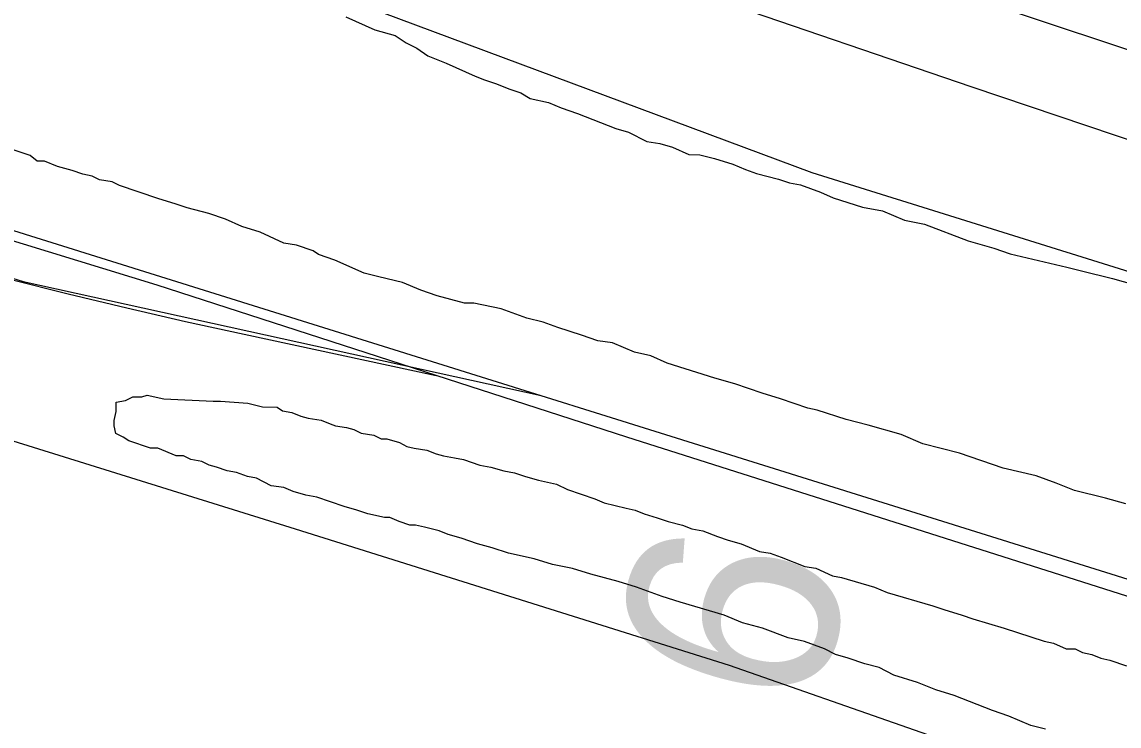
# Model space of a CAD drawing. Extents: x 3361039 to 3398939, y 576572 to 602007.
# Drawn here: x 3377433.8 to 3377864.1, y 585447.1 to 585723 of the extents above; entities that cross this region are included whole.
import ezdxf

# ---------------------------------------------------------------- set-up
doc = ezdxf.new("R2010")
doc.units = 0
for name, color, linetype in [('V-DTCH-CNTR', 7, 'Continuous'), ('V-RAIL-TRAK', 7, 'Continuous'), ('V-RIVR-RANG-IDEN', 7, 'Continuous'), ('V-ROAD-CNTR', 7, 'Continuous'), ('V-SITE-VEGE', 7, 'Continuous'), ('V-TOPO-SHOR', 7, 'Continuous')]:
    doc.layers.add(name, color=color, linetype=linetype)

msp = doc.modelspace()

# ---------------------------------------------------------------- linework, layer by layer
at = {"layer": 'V-DTCH-CNTR'}
msp.add_lwpolyline([(3377856.39, 585420.12), (3377711.3, 585470.76), (3377541.07, 585524.28), (3377397.97, 585568.79)], dxfattribs=at)
at = {"layer": 'V-RAIL-TRAK'}
for points in [[(3379613.58, 584956.74), (3379424.32, 585013.89), (3379195.84, 585085.9), (3378973.68, 585155.97), (3378756.58, 585223.46), (3378493.91, 585303.95), (3378276.17, 585370.18), (3378092.63, 585429.19), (3377881.22, 585493.47), (3377671.09, 585560.28), (3377596.28, 585584.51), (3377486.92, 585619.93), (3377306.53, 585675.11), (3377118.54, 585733.51), (3376988.79, 585772.48), (3376819.78, 585823.15), (3376639.39, 585878.33), (3376484.97, 585929.52), (3376322.94, 585980.13), (3376133.07, 586040.46), (3375979.25, 586087.21), (3375768.48, 586152.11), (3375624.19, 586198.8)], [(3376193.1, 586008.95), (3376338.67, 585962.26), (3376442.49, 585931.72), (3376556.41, 585896.04), (3376719.7, 585844.15), (3376883.62, 585791.62), (3376992.49, 585758.5), (3377122.24, 585716.99), (3377153.27, 585707.71), (3377184.23, 585698.22), (3377215.13, 585688.52), (3377245.96, 585678.6), (3377276.73, 585668.48), (3377307.43, 585658.15), (3377338.05, 585647.61), (3377360.71, 585640.91), (3377383.42, 585634.45), (3377406.21, 585628.22), (3377429.06, 585622.23), (3377451.97, 585616.48), (3377474.94, 585610.97), (3377497.96, 585605.69), (3377521.04, 585600.66), (3377596.28, 585584.51)]]:
    msp.add_lwpolyline(points, dxfattribs=at)
at = {"layer": 'V-ROAD-CNTR'}
for points in [[(3367972.74, 590536.58), (3370041.08, 589227.55), (3372133.36, 587908.03), (3372548.91, 587642.9), (3372713.18, 587540.01), (3372836.31, 587463.6), (3372976.56, 587386.12), (3373063.69, 587340.84), (3373204.53, 587279.59), (3373342.05, 587220.39), (3373566.95, 587140.55), (3374215.45, 586917.95), (3375825.31, 586374.19), (3377806.35, 585697.64), (3379296.68, 585195.5)], [(3367860.67, 590489.48), (3368777.09, 589905.49), (3369852.57, 589226.5), (3370961.47, 588528.37), (3372150.36, 587774.48), (3372424.48, 587608.17), (3372610.28, 587489.36), (3372790.57, 587384.5), (3372960.84, 587288.31), (3373181.34, 587168.88), (3373369.06, 587073.39), (3373570.07, 586974.46), (3373782.13, 586875.69), (3374001.23, 586776.84), (3374188.41, 586697.3), (3374452.09, 586595.45), (3374672.56, 586511.97), (3374926.71, 586423.83), (3375200.04, 586337.31), (3375711.33, 586176.95), (3376463.93, 585943.57), (3379229.72, 585078.65)], [(3369848.53, 589229.04), (3370068.04, 589069.57), (3370951.85, 588513.16), (3372140.87, 587759.18), (3372414.96, 587592.89), (3372600.9, 587474), (3372781.62, 587368.89), (3372952.12, 587272.55), (3373172.98, 587152.95), (3373361.01, 587057.29), (3373562.29, 586958.22), (3373774.63, 586859.32), (3373994.01, 586760.36), (3374181.65, 586680.61), (3374445.66, 586578.63), (3374666.42, 586495.05), (3374921.04, 586406.75), (3375194.63, 586320.15), (3375705.97, 586159.76), (3376458.57, 585926.38), (3377434.26, 585621.27), (3377637.51, 585576.57)]]:
    msp.add_lwpolyline(points, dxfattribs=at)
at = {"layer": 'V-SITE-VEGE'}
for points in [[(3377560.85, 585725.11), (3377572.3, 585720), (3377580.18, 585717.8), (3377584.47, 585714.9), (3377588.76, 585712.71), (3377593.05, 585709.81), (3377600.2, 585706.89), (3377611.65, 585701.79), (3377615.23, 585700.32), (3377619.53, 585698.86), (3377625.25, 585696.67), (3377629.55, 585695.2), (3377633.13, 585693.02), (3377640.29, 585691.53), (3377645.3, 585689.34), (3377651.75, 585687.15), (3377666.78, 585681.3), (3377671.79, 585679.83), (3377678.94, 585676.19), (3377683.96, 585675.44)], [(3377683.96, 585675.44), (3377688.98, 585673.97), (3377695.42, 585671.05), (3377699.72, 585671.02), (3377705.46, 585669.55), (3377712.62, 585667.34), (3377717.63, 585665.15), (3377721.92, 585663.69), (3377730.52, 585661.47), (3377734.82, 585660.01), (3377739.12, 585659.26), (3377746.99, 585656.33), (3377752, 585654.14), (3377763.46, 585650.47), (3377771.35, 585648.98), (3377779.93, 585645.34), (3377787.82, 585643.84), (3377805, 585637.26), (3377815.03, 585634.32), (3377821.47, 585632.12)], [(3377442.74, 585668.52), (3377439.87, 585668.54), (3377437.01, 585670.71), (3377428.42, 585673.64)], [(3377866.72, 585534.19), (3377858.84, 585536.4), (3377846.66, 585539.36), (3377839.5, 585542.28), (3377831.63, 585545.2), (3377818.73, 585548.16), (3377801.54, 585554.03), (3377787.22, 585557.72), (3377778.63, 585561.37), (3377765.73, 585565.04), (3377757.14, 585567.26), (3377745.68, 585570.93), (3377742.09, 585571.67), (3377731.35, 585575.33), (3377724.19, 585577.54), (3377713.45, 585581.2), (3377705.57, 585583.41), (3377686.95, 585589.28), (3377680.51, 585592.2), (3377674.06, 585593.68), (3377665.47, 585597.33), (3377659.73, 585598.08), (3377653.29, 585600.29), (3377643.98, 585603.22), (3377638.25, 585605.42), (3377631.81, 585606.9), (3377621.78, 585610.56), (3377611.03, 585612.79), (3377607.44, 585612.81), (3377596.69, 585615.76), (3377590.25, 585617.95), (3377583.09, 585620.88), (3377573.78, 585623.09), (3377568.04, 585624.57), (3377556.59, 585629.68), (3377550.15, 585631.87), (3377548.01, 585633.32), (3377541.56, 585635.52), (3377536.55, 585636.28), (3377527.24, 585640.65), (3377520.08, 585642.85), (3377513.64, 585645.77), (3377507.2, 585647.96), (3377498.6, 585650.18), (3377494.3, 585651.65), (3377487.14, 585653.85), (3377472.1, 585658.98), (3377469.24, 585660.43), (3377464.23, 585661.19), (3377461.36, 585662.64), (3377457.78, 585663.39), (3377453.48, 585664.85), (3377447.75, 585666.33), (3377442.74, 585668.52)], [(3377821.47, 585632.12), (3377843.69, 585626.95), (3377849.42, 585625.47), (3377861.6, 585622.51), (3377877.36, 585618.1)], [(3377835.24, 585445.84), (3377829.51, 585447.31), (3377820.92, 585450.96), (3377814.48, 585453.16), (3377799.44, 585459.01), (3377792.28, 585461.21), (3377785.12, 585464.13), (3377775.81, 585467.07), (3377770.09, 585469.98), (3377764.36, 585471.45), (3377757.92, 585473.65), (3377752.9, 585475.12), (3377748.61, 585477.31), (3377740.74, 585480.23), (3377734.29, 585481.71), (3377724.26, 585485.37), (3377716.38, 585487.58), (3377709.23, 585490.51), (3377692.03, 585495.65), (3377684.87, 585497.85), (3377674.85, 585501.51), (3377667.69, 585503.71), (3377656.94, 585506.66), (3377649.78, 585508.86), (3377641.89, 585510.36), (3377634.73, 585512.56), (3377624.7, 585514.78), (3377618.25, 585516.98), (3377612.52, 585518.46), (3377606.08, 585520.66), (3377601.06, 585522.13), (3377597.48, 585523.59), (3377591.75, 585525.06), (3377588.17, 585525.81), (3377586.02, 585525.82), (3377581.72, 585527.29), (3377578.14, 585528.75), (3377575.99, 585528.76), (3377569.54, 585530.24), (3377565.24, 585531.71), (3377560.23, 585533.18), (3377549.48, 585536.84), (3377545.18, 585537.59), (3377540.17, 585539.06), (3377536.59, 585540.52), (3377531.57, 585541.28), (3377525.85, 585544.19), (3377522.27, 585544.93), (3377517.97, 585546.4), (3377514.39, 585547.14), (3377510.09, 585548.6), (3377507.23, 585549.34), (3377504.36, 585550.8), (3377500.06, 585551.55), (3377497.2, 585553), (3377494.33, 585553.02), (3377487.18, 585555.94), (3377484.3, 585555.96), (3377475.71, 585558.89), (3377473.57, 585560.35), (3377470.71, 585561.8), (3377470.01, 585564.68), (3377470.02, 585566.83), (3377470.77, 585570.41), (3377470.79, 585574), (3377474.39, 585574.69), (3377477.27, 585576.11), (3377480.85, 585576.08), (3377483.01, 585576.79), (3377489.46, 585575.31), (3377508.84, 585574.45)], [(3377508.84, 585574.45), (3377511.71, 585574.43), (3377522.47, 585573.64), (3377528.2, 585572.17), (3377533.94, 585572.12), (3377536.08, 585570.67), (3377539.67, 585569.93), (3377543.25, 585568.47), (3377546.11, 585567.73), (3377551.13, 585566.98), (3377554.71, 585565.52), (3377556.86, 585564.79), (3377561.16, 585564.04), (3377564.03, 585563.3), (3377566.89, 585561.84), (3377571.91, 585561.09), (3377574.77, 585559.64), (3377576.92, 585559.62), (3377581.94, 585558.15), (3377584.8, 585556.7), (3377587.66, 585555.96), (3377592.68, 585555.2), (3377596.26, 585553.74), (3377599.13, 585553), (3377603.43, 585552.26), (3377607.01, 585551.52), (3377613.45, 585549.32), (3377617.76, 585548.57), (3377622.77, 585547.09), (3377627.07, 585546.35), (3377631.37, 585544.88), (3377636.38, 585543.41), (3377643.55, 585541.93), (3377647.84, 585539.74), (3377658.58, 585536.08), (3377662.16, 585534.62), (3377670.76, 585532.41), (3377674.34, 585531.66), (3377677.92, 585530.2), (3377682.94, 585528.73), (3377687.23, 585527.26), (3377692.96, 585525.79), (3377696.54, 585524.33), (3377700.85, 585523.58), (3377706.57, 585521.39), (3377710.87, 585519.92), (3377715.88, 585518.45), (3377723.04, 585515.53), (3377727.34, 585514.78), (3377731.64, 585513.32), (3377740.94, 585509.66), (3377745.24, 585508.91), (3377751.68, 585506), (3377755.27, 585505.26), (3377768.16, 585501.57), (3377773.17, 585499.39), (3377791.08, 585494.24), (3377795.37, 585492.77), (3377802.54, 585490.57), (3377806.83, 585489.1), (3377819.01, 585485.43), (3377834.76, 585480.29), (3377838.35, 585479.55), (3377843.36, 585477.36), (3377846.95, 585477.34), (3377849.81, 585475.88), (3377853.39, 585475.14), (3377856.97, 585473.68), (3377860.55, 585472.94), (3377867, 585470.73)]]:
    msp.add_lwpolyline(points, dxfattribs=at)
at = {"layer": 'V-TOPO-SHOR'}
for points in [[(3376751.88, 586008.12), (3376969.89, 585929.17), (3377282.29, 585828.32), (3377431.98, 585777.94), (3377574.82, 585726.92), (3377743.61, 585664.08), (3377943.23, 585601.7), (3378064.9, 585561.11), (3378206.38, 585511.47), (3378338.98, 585466.01), (3378546.75, 585393.98), (3378746.26, 585314.47), (3378761.51, 585306.59)], [(3377638.59, 585788.37), (3377878.86, 585708.5), (3378059.91, 585644.41), (3378175.51, 585603.81), (3378296.68, 585562.47), (3378467.3, 585504.73), (3378606.58, 585457.68), (3378726.41, 585423.33)]]:
    msp.add_lwpolyline(points, dxfattribs=at)

# ---------------------------------------------------------------- texts
at = {"layer": 'V-RIVR-RANG-IDEN'}
msp.add_text('R-177.6', height=83, rotation=74.5756, dxfattribs=at).set_placement((3377655.5, 585128.8))

doc.saveas('drawing.dxf')
